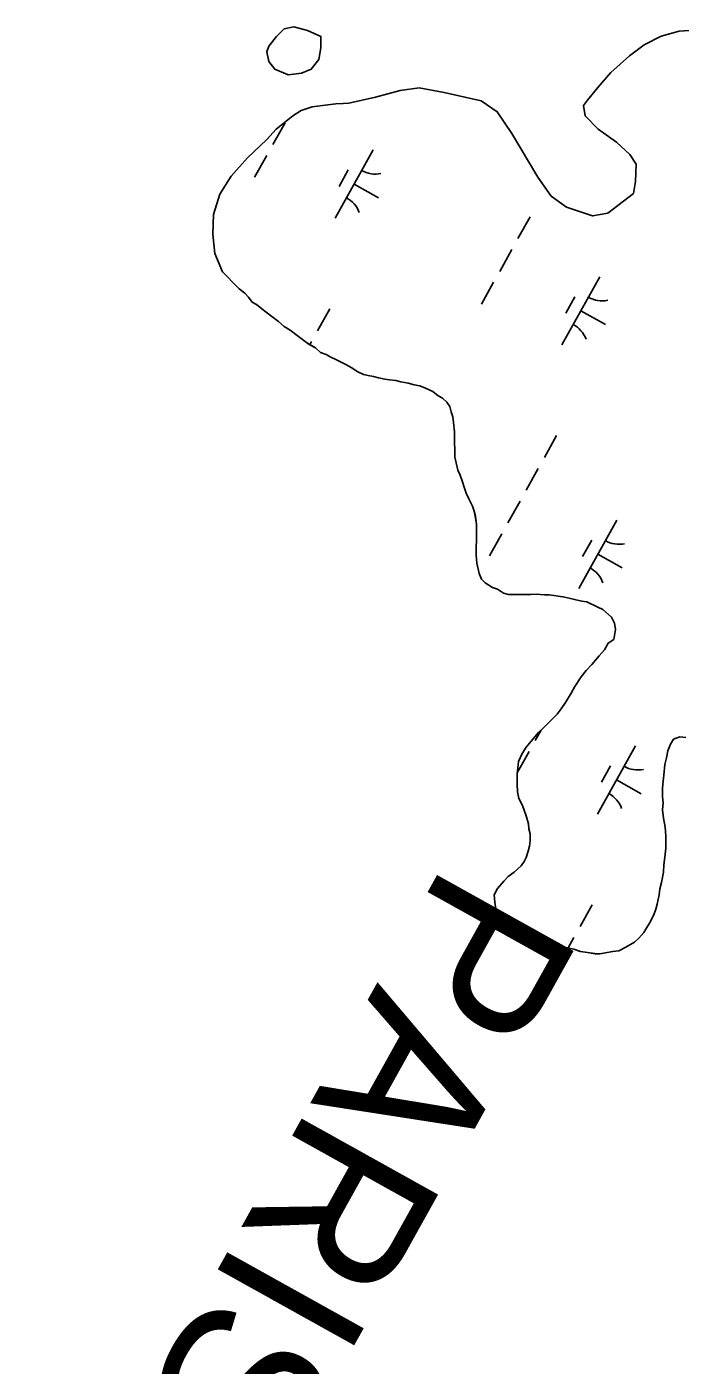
# Model space of a CAD drawing. Extents: x 3923531 to 3943530, y 207391 to 229799.
# Drawn here: x 3937084 to 3937502, y 215140 to 215996 of the extents above; entities that cross this region are included whole.
import ezdxf

# ---------------------------------------------------------------- set-up
doc = ezdxf.new("R2010")
doc.units = 0
for name, color, linetype in [('V-TOPO-GNAM-IDEN', 7, 'Continuous'), ('V-TOPO-SHOR', 7, 'Continuous'), ('V-WETL-SWMP', 7, 'Continuous')]:
    doc.layers.add(name, color=color, linetype=linetype)

msp = doc.modelspace()

# ---------------------------------------------------------------- linework, layer by layer
at = {"layer": 'V-TOPO-SHOR'}
msp.add_lwpolyline([(3937263.25, 215993.89), (3937254.62, 215996.36), (3937248.45, 215995.13), (3937243.52, 215990.19), (3937238.58, 215984.03), (3937237.35, 215980.33), (3937238.58, 215974.16), (3937242.28, 215969.23), (3937250.92, 215965.53), (3937259.55, 215966.76), (3937265.71, 215969.23), (3937270.65, 215975.4), (3937271.88, 215982.79), (3937271.88, 215987.73), (3937271.88, 215990.19)], close=True, dxfattribs=at)
for points in [[(3937394.25, 215928.08), (3937410.77, 215900.13), (3937419.31, 215888.05), (3937429.13, 215880.83), (3937445.89, 215875.31), (3937455.6, 215877), (3937472.16, 215889.68), (3937473.43, 215897.39), (3937473.74, 215908.46), (3937469.65, 215914.64), (3937461.22, 215922.45), (3937449.44, 215930.88), (3937441.02, 215939.27), (3937440.1, 215946.01), (3937442.7, 215949.35), (3937449.12, 215957.59), (3937457.53, 215967), (3937469.51, 215977.76), (3937478.88, 215984.78), (3937489.82, 215990.41), (3937501.33, 215993.46), (3937513.8, 215994.32)], [(3937208.92, 215839.54), (3937204.03, 215851.33), (3937202.58, 215863.61), (3937203.1, 215876.26), (3937207.2, 215889.27), (3937214.44, 215900.67), (3937224.84, 215912.43), (3937237.23, 215924.17), (3937243.23, 215930.83), (3937253.81, 215939.43), (3937259.18, 215942.74), (3937266.33, 215945.04), (3937276.23, 215946.32), (3937281.39, 215947.06), (3937286.14, 215947.21), (3937289.7, 215947.57), (3937306.76, 215951.35), (3937322.63, 215955.54), (3937334.71, 215957.19), (3937350.71, 215954.25), (3937364.13, 215951.35), (3937374.6, 215949.06), (3937384.81, 215942.03), (3937394.25, 215928.08)], [(3937208.92, 215839.54), (3937212.18, 215836.18), (3937215.31, 215832.99), (3937219.61, 215828.59), (3937223.15, 215825.78), (3937225.5, 215823.38), (3937227.84, 215820.2), (3937230.59, 215818.58), (3937234.12, 215815.78), (3937236.87, 215813.77), (3937240.41, 215810.96), (3937244.73, 215807.75), (3937248.25, 215804.55), (3937252.19, 215802.13), (3937257.45, 215798.2), (3937261.77, 215794.99), (3937264.36, 215793.15), (3937268.37, 215790.81), (3937271.66, 215787.84), (3937275.29, 215786.7), (3937278.2, 215784.85), (3937281.43, 215783.39), (3937284.43, 215782.02), (3937288.28, 215779.92), (3937292.3, 215777.66), (3937295.12, 215775.81), (3937299.06, 215773.87), (3937302.22, 215773.12), (3937305.62, 215772.54), (3937308.77, 215771.71), (3937312.72, 215770.88), (3937315.89, 215770.45), (3937319.83, 215770.01), (3937322.99, 215769.19), (3937327.73, 215768.35), (3937331.68, 215767.12), (3937335.23, 215766.69), (3937338.78, 215765.07), (3937343.51, 215763.04), (3937347.04, 215760.24), (3937349.79, 215758.62), (3937352.54, 215756.22), (3937354.49, 215753.43), (3937355.24, 215749.86), (3937356.4, 215746.69), (3937356.75, 215743.12), (3937357.49, 215737.18), (3937357.45, 215734.01), (3937357.42, 215730.85), (3937357.75, 215724.9), (3937357.71, 215720.95), (3937358.47, 215717.38), (3937359.6, 215712.62), (3937361.16, 215709.44), (3937362.31, 215705.86), (3937363.84, 215701.1), (3937364.99, 215697.92), (3937366.54, 215694.35), (3937368.86, 215689.57), (3937370.02, 215686.4), (3937370.77, 215683.22), (3937371.52, 215678.07), (3937371.47, 215673.72), (3937371.42, 215669.36), (3937371.35, 215661.85), (3937371.31, 215658.29), (3937371.65, 215653.14), (3937373.17, 215646.4), (3937374.71, 215642.82), (3937377.06, 215640.42), (3937381.78, 215637.6), (3937384.93, 215636.38), (3937388.87, 215633.97), (3937392.02, 215633.14), (3937395.98, 215633.1), (3937402.31, 215633.04), (3937406.27, 215632.99), (3937409.83, 215633.35), (3937414.97, 215632.9), (3937418.14, 215632.87), (3937426.83, 215631.59), (3937430.78, 215630.76), (3937434.33, 215629.93), (3937439.07, 215628.7), (3937442.23, 215628.27), (3937449.32, 215625.03), (3937452.47, 215623.41), (3937457.96, 215618.61), (3937459.89, 215614.63), (3937460.64, 215610.67), (3937459.39, 215604.35), (3937455.8, 215602.01), (3937453.39, 215597.68), (3937450.18, 215593.76), (3937445.37, 215588.27), (3937441.77, 215584.35), (3937438.57, 215580.43)], [(3937438.57, 215580.43), (3937434.54, 215574.14), (3937432.12, 215569.81), (3937428.5, 215563.91), (3937425.69, 215559.98), (3937423.28, 215556.45), (3937418.48, 215551.75), (3937414.89, 215548.22), (3937411.29, 215544.7), (3937406.48, 215539.21), (3937403.28, 215535.29), (3937400.86, 215531.35), (3937398.43, 215526.23), (3937397.99, 215521.88), (3937397.56, 215518.33), (3937397.49, 215511.6), (3937397.84, 215506.85), (3937398.58, 215502.49), (3937400.91, 215498.11), (3937403.22, 215491.36), (3937404.75, 215486.2), (3937405.11, 215483.03), (3937405.87, 215479.86), (3937405.82, 215475.51), (3937405.39, 215471.95), (3937404.56, 215468.79), (3937403.34, 215464.85), (3937402.12, 215462.09), (3937400.12, 215459.34), (3937395.72, 215455.43), (3937391.74, 215452.7), (3937388.94, 215449.56), (3937384.93, 215444.86), (3937382.91, 215440.92), (3937383.26, 215436.17), (3937384, 215431.81), (3937386.73, 215427.43), (3937388.66, 215423.45), (3937390.6, 215419.47), (3937393.74, 215417.06), (3937396.5, 215415.85), (3937403.68, 215413.64), (3937407.39, 215412.41), (3937412.44, 215410.94), (3937419.38, 215409.44), (3937422.78, 215408.53), (3937426.96, 215407.62), (3937433.83, 215406.12), (3937438.17, 215404.5), (3937442.52, 215404.05), (3937447.26, 215403.22), (3937450.42, 215403.18), (3937458.75, 215404.68), (3937462.71, 215405.03), (3937467.09, 215407.36), (3937472.66, 215410.47), (3937475.46, 215413.21), (3937478.66, 215416.74), (3937480.67, 215419.88), (3937482.28, 215422.64), (3937485.11, 215428.15), (3937486.33, 215431.7), (3937487.16, 215434.85), (3937488.4, 215440.78), (3937488.84, 215444.73), (3937490.07, 215448.67), (3937491.33, 215455.39), (3937491.38, 215460.14), (3937492.21, 215464.88), (3937492.67, 215470.81), (3937492.71, 215474.76), (3937492.75, 215478.72), (3937492.42, 215484.26), (3937491.29, 215489.82), (3937490.55, 215495.36), (3937490.99, 215499.71), (3937490.64, 215503.67), (3937490.7, 215509.21), (3937491.14, 215513.56), (3937491.57, 215517.51), (3937492.04, 215524.24), (3937493.27, 215528.58), (3937494.11, 215532.92), (3937495.74, 215537.26), (3937497.75, 215540.4), (3937501.72, 215541.94), (3937505.67, 215541.51)]]:
    msp.add_lwpolyline(points, dxfattribs=at)
at = {"layer": 'V-WETL-SWMP'}
for p, q in [((3937478.88, 215984.78), (3937489.82, 215990.41)), ((3937489.82, 215990.41), (3937501.33, 215993.46)), ((3937501.33, 215993.46), (3937513.8, 215994.32)), ((3937469.51, 215977.76), (3937478.88, 215984.78)), ((3937457.53, 215967), (3937469.51, 215977.76)), ((3937449.12, 215957.59), (3937457.53, 215967)), ((3937306.76, 215951.35), (3937322.63, 215955.54)), ((3937322.63, 215955.54), (3937334.71, 215957.19)), ((3937334.71, 215957.19), (3937350.71, 215954.25)), ((3937350.71, 215954.25), (3937364.13, 215951.35)), ((3937442.7, 215949.35), (3937449.12, 215957.59)), ((3937259.18, 215942.74), (3937266.33, 215945.04)), ((3937266.33, 215945.04), (3937276.23, 215946.32)), ((3937276.23, 215946.32), (3937281.39, 215947.06)), ((3937281.39, 215947.06), (3937286.14, 215947.21)), ((3937286.14, 215947.21), (3937289.7, 215947.57)), ((3937289.7, 215947.57), (3937306.76, 215951.35)), ((3937364.13, 215951.35), (3937374.6, 215949.06)), ((3937374.6, 215949.06), (3937384.81, 215942.03)), ((3937440.1, 215946.01), (3937442.7, 215949.35)), ((3937441.02, 215939.27), (3937440.1, 215946.01)), ((3937243.23, 215930.83), (3937253.81, 215939.43)), ((3937253.81, 215939.43), (3937259.18, 215942.74)), ((3937384.81, 215942.03), (3937394.25, 215928.08)), ((3937449.44, 215930.88), (3937441.02, 215939.27)), ((3937237.23, 215924.17), (3937243.23, 215930.83)), ((3937248.95, 215934.94), (3937241.15, 215920.98)), ((3937394.25, 215928.08), (3937410.77, 215900.13)), ((3937461.22, 215922.44), (3937449.44, 215930.88)), ((3937224.84, 215912.43), (3937237.23, 215924.17)), ((3937469.65, 215914.64), (3937461.22, 215922.44)), ((3937214.43, 215900.67), (3937224.84, 215912.43)), ((3937237.24, 215913.99), (3937229.44, 215900.02)), ((3937305.33, 215917.53), (3937280.95, 215873.88)), ((3937473.74, 215908.46), (3937469.65, 215914.64)), ((3937289.33, 215904.71), (3937283.48, 215894.23)), ((3937473.43, 215897.39), (3937473.74, 215908.46)), ((3937207.2, 215889.27), (3937214.43, 215900.67)), ((3937293.14, 215895.7), (3937308.85, 215886.93)), ((3937410.77, 215900.13), (3937419.31, 215888.05)), ((3937472.16, 215889.68), (3937473.43, 215897.39)), ((3937203.11, 215876.26), (3937207.2, 215889.27)), ((3937419.31, 215888.05), (3937429.13, 215880.83)), ((3937455.6, 215876.99), (3937472.16, 215889.68)), ((3937202.58, 215863.61), (3937203.11, 215876.26)), ((3937429.13, 215880.83), (3937445.89, 215875.31)), ((3937445.89, 215875.31), (3937455.6, 215876.99)), ((3937405.87, 215874.77), (3937398.06, 215860.8)), ((3937204.03, 215851.33), (3937202.58, 215863.61)), ((3937208.92, 215839.54), (3937204.03, 215851.33)), ((3937394.16, 215853.82), (3937386.36, 215839.85)), ((3937212.18, 215836.18), (3937208.92, 215839.54)), ((3937215.31, 215832.99), (3937212.18, 215836.18)), ((3937450.55, 215836.41), (3937426.16, 215792.76)), ((3937219.62, 215828.59), (3937215.31, 215832.99)), ((3937223.15, 215825.78), (3937219.62, 215828.59)), ((3937225.5, 215823.38), (3937223.15, 215825.78)), ((3937382.46, 215832.87), (3937374.65, 215818.9)), ((3937227.84, 215820.19), (3937225.5, 215823.38)), ((3937230.59, 215818.58), (3937227.84, 215820.19)), ((3937234.12, 215815.78), (3937230.59, 215818.58)), ((3937434.54, 215823.58), (3937428.69, 215813.11)), ((3937236.87, 215813.77), (3937234.12, 215815.78)), ((3937240.41, 215810.96), (3937236.87, 215813.77)), ((3937244.73, 215807.75), (3937240.41, 215810.96)), ((3937248.25, 215804.55), (3937244.73, 215807.75)), ((3937277.59, 215815.85), (3937269.79, 215801.88)), ((3937438.35, 215814.58), (3937454.07, 215805.8)), ((3937252.19, 215802.13), (3937248.25, 215804.55)), ((3937257.45, 215798.2), (3937252.19, 215802.13)), ((3937261.77, 215794.99), (3937257.45, 215798.2)), ((3937264.36, 215793.14), (3937261.77, 215794.99)), ((3937268.37, 215790.81), (3937264.36, 215793.14)), ((3937265.89, 215794.9), (3937264.77, 215792.9)), ((3937271.67, 215787.85), (3937268.37, 215790.81)), ((3937275.29, 215786.7), (3937271.67, 215787.85)), ((3937278.2, 215784.85), (3937275.29, 215786.7)), ((3937281.43, 215783.39), (3937278.2, 215784.85)), ((3937284.43, 215782.01), (3937281.43, 215783.39)), ((3937288.28, 215779.92), (3937284.43, 215782.01)), ((3937292.29, 215777.66), (3937288.28, 215779.92)), ((3937295.12, 215775.81), (3937292.29, 215777.66)), ((3937299.06, 215773.87), (3937295.12, 215775.81)), ((3937302.22, 215773.12), (3937299.06, 215773.87)), ((3937305.62, 215772.54), (3937302.22, 215773.12)), ((3937308.77, 215771.71), (3937305.62, 215772.54)), ((3937312.72, 215770.88), (3937308.77, 215771.71)), ((3937315.88, 215770.45), (3937312.72, 215770.88)), ((3937319.84, 215770.01), (3937315.88, 215770.45)), ((3937322.99, 215769.19), (3937319.84, 215770.01)), ((3937327.73, 215768.35), (3937322.99, 215769.19)), ((3937331.68, 215767.12), (3937327.73, 215768.35)), ((3937335.23, 215766.69), (3937331.68, 215767.12)), ((3937338.78, 215765.07), (3937335.23, 215766.69)), ((3937343.51, 215763.04), (3937338.78, 215765.07)), ((3937347.04, 215760.24), (3937343.51, 215763.04)), ((3937349.79, 215758.62), (3937347.04, 215760.24)), ((3937352.54, 215756.22), (3937349.79, 215758.62)), ((3937354.49, 215753.43), (3937352.54, 215756.22)), ((3937355.24, 215749.86), (3937354.49, 215753.43)), ((3937356.4, 215746.68), (3937355.24, 215749.86)), ((3937356.75, 215743.12), (3937356.4, 215746.68)), ((3937357.48, 215737.18), (3937356.75, 215743.12)), ((3937357.42, 215730.85), (3937357.45, 215734.01)), ((3937357.75, 215724.91), (3937357.42, 215730.85)), ((3937357.45, 215734.01), (3937357.48, 215737.18)), ((3937422.8, 215734.73), (3937415, 215720.76)), ((3937357.71, 215720.95), (3937357.75, 215724.91)), ((3937358.47, 215717.38), (3937357.71, 215720.95)), ((3937359.6, 215712.62), (3937358.47, 215717.38)), ((3937411.1, 215713.77), (3937403.3, 215699.81)), ((3937361.16, 215709.44), (3937359.6, 215712.62)), ((3937362.31, 215705.86), (3937361.16, 215709.44)), ((3937363.84, 215701.1), (3937362.31, 215705.86)), ((3937364.99, 215697.92), (3937363.84, 215701.1)), ((3937366.54, 215694.35), (3937364.99, 215697.92)), ((3937368.86, 215689.57), (3937366.54, 215694.35)), ((3937370.02, 215686.4), (3937368.86, 215689.57)), ((3937399.39, 215692.82), (3937391.59, 215678.85)), ((3937370.78, 215683.22), (3937370.02, 215686.4)), ((3937371.51, 215678.07), (3937370.78, 215683.22)), ((3937461.35, 215680.63), (3937436.97, 215636.98)), ((3937371.42, 215669.36), (3937371.47, 215673.72)), ((3937371.47, 215673.72), (3937371.51, 215678.07)), ((3937387.69, 215671.87), (3937379.89, 215657.9)), ((3937371.31, 215658.29), (3937371.35, 215661.85)), ((3937371.35, 215661.85), (3937371.42, 215669.36)), ((3937445.35, 215667.81), (3937439.5, 215657.33)), ((3937371.65, 215653.14), (3937371.31, 215658.29)), ((3937449.16, 215658.81), (3937464.88, 215650.03)), ((3937373.17, 215646.4), (3937371.65, 215653.14)), ((3937374.71, 215642.82), (3937373.17, 215646.4)), ((3937377.06, 215640.42), (3937374.71, 215642.82)), ((3937381.78, 215637.6), (3937377.06, 215640.42)), ((3937384.93, 215636.38), (3937381.78, 215637.6)), ((3937388.87, 215633.97), (3937384.93, 215636.38)), ((3937392.02, 215633.14), (3937388.87, 215633.97)), ((3937395.98, 215633.1), (3937392.02, 215633.14)), ((3937402.31, 215633.04), (3937395.98, 215633.1)), ((3937406.27, 215632.99), (3937402.31, 215633.04)), ((3937409.83, 215633.35), (3937406.27, 215632.99)), ((3937414.97, 215632.9), (3937409.83, 215633.35)), ((3937418.14, 215632.87), (3937414.97, 215632.9)), ((3937426.83, 215631.6), (3937418.14, 215632.87)), ((3937430.78, 215630.76), (3937426.83, 215631.6)), ((3937434.33, 215629.93), (3937430.78, 215630.76)), ((3937439.07, 215628.7), (3937434.33, 215629.93)), ((3937442.23, 215628.27), (3937439.07, 215628.7)), ((3937449.32, 215625.03), (3937442.23, 215628.27)), ((3937452.46, 215623.42), (3937449.32, 215625.03)), ((3937457.96, 215618.61), (3937452.46, 215623.42)), ((3937459.89, 215614.63), (3937457.96, 215618.61)), ((3937459.39, 215604.35), (3937460.64, 215610.67)), ((3937460.64, 215610.67), (3937459.89, 215614.63)), ((3937453.39, 215597.68), (3937455.81, 215602.01)), ((3937455.81, 215602.01), (3937459.39, 215604.35)), ((3937445.37, 215588.27), (3937450.18, 215593.76)), ((3937450.18, 215593.76), (3937453.39, 215597.68)), ((3937441.77, 215584.35), (3937445.37, 215588.27)), ((3937434.54, 215574.14), (3937438.57, 215580.43)), ((3937438.57, 215580.43), (3937441.77, 215584.35)), ((3937428.5, 215563.91), (3937432.12, 215569.81)), ((3937432.12, 215569.81), (3937434.54, 215574.14)), ((3937423.28, 215556.45), (3937425.69, 215559.98)), ((3937425.69, 215559.98), (3937428.5, 215563.91)), ((3937414.89, 215548.22), (3937418.48, 215551.75)), ((3937418.48, 215551.75), (3937423.28, 215556.45)), ((3937406.48, 215539.21), (3937411.29, 215544.7)), ((3937412.87, 215546.25), (3937409.18, 215539.64)), ((3937411.29, 215544.7), (3937414.89, 215548.22)), ((3937501.72, 215541.94), (3937497.75, 215540.4)), ((3937505.67, 215541.51), (3937501.72, 215541.94)), ((3937400.86, 215531.35), (3937403.28, 215535.28)), ((3937403.28, 215535.28), (3937406.48, 215539.21)), ((3937473.37, 215536.2), (3937448.98, 215492.55)), ((3937495.73, 215537.26), (3937494.11, 215532.92)), ((3937497.75, 215540.4), (3937495.73, 215537.26)), ((3937405.28, 215532.66), (3937397.64, 215518.99)), ((3937397.99, 215521.88), (3937398.43, 215526.23)), ((3937398.43, 215526.23), (3937400.86, 215531.35)), ((3937493.27, 215528.58), (3937492.04, 215524.24)), ((3937494.11, 215532.92), (3937493.27, 215528.58)), ((3937397.49, 215511.6), (3937397.56, 215518.33)), ((3937397.56, 215518.33), (3937397.99, 215521.88)), ((3937457.36, 215523.37), (3937451.51, 215512.9)), ((3937491.57, 215517.51), (3937491.14, 215513.56)), ((3937492.04, 215524.24), (3937491.57, 215517.51)), ((3937397.84, 215506.85), (3937397.49, 215511.6)), ((3937461.17, 215514.37), (3937476.89, 215505.59)), ((3937490.7, 215509.21), (3937490.64, 215503.67)), ((3937491.14, 215513.56), (3937490.7, 215509.21)), ((3937398.58, 215502.49), (3937397.84, 215506.85)), ((3937400.91, 215498.11), (3937398.58, 215502.49)), ((3937490.99, 215499.71), (3937490.55, 215495.36)), ((3937490.64, 215503.67), (3937490.99, 215499.71)), ((3937403.22, 215491.36), (3937400.91, 215498.11)), ((3937404.75, 215486.2), (3937403.22, 215491.36)), ((3937490.55, 215495.36), (3937491.29, 215489.82)), ((3937405.11, 215483.03), (3937404.75, 215486.2)), ((3937405.87, 215479.86), (3937405.11, 215483.03)), ((3937491.29, 215489.82), (3937492.42, 215484.26)), ((3937492.42, 215484.26), (3937492.75, 215478.72)), ((3937405.39, 215471.95), (3937405.82, 215475.51)), ((3937405.82, 215475.51), (3937405.87, 215479.86)), ((3937492.71, 215474.76), (3937492.67, 215470.81)), ((3937492.75, 215478.72), (3937492.71, 215474.76)), ((3937402.12, 215462.09), (3937403.34, 215464.85)), ((3937403.34, 215464.85), (3937404.57, 215468.79)), ((3937404.57, 215468.79), (3937405.39, 215471.95)), ((3937492.22, 215464.88), (3937491.38, 215460.14)), ((3937492.67, 215470.81), (3937492.22, 215464.88)), ((3937395.72, 215455.43), (3937400.12, 215459.34)), ((3937400.12, 215459.34), (3937402.12, 215462.09)), ((3937491.38, 215460.14), (3937491.33, 215455.39)), ((3937384.93, 215444.86), (3937388.93, 215449.56)), ((3937388.93, 215449.56), (3937391.74, 215452.7)), ((3937391.74, 215452.7), (3937395.72, 215455.43)), ((3937490.07, 215448.67), (3937488.84, 215444.73)), ((3937491.33, 215455.39), (3937490.07, 215448.67)), ((3937382.91, 215440.92), (3937384.93, 215444.86)), ((3937383.26, 215436.17), (3937382.91, 215440.92)), ((3937488.41, 215440.78), (3937487.16, 215434.85)), ((3937488.84, 215444.73), (3937488.41, 215440.78)), ((3937384, 215431.81), (3937383.26, 215436.17)), ((3937386.73, 215427.43), (3937384, 215431.81)), ((3937445.63, 215434.52), (3937437.82, 215420.55)), ((3937486.33, 215431.7), (3937485.11, 215428.15)), ((3937487.16, 215434.85), (3937486.33, 215431.7)), ((3937388.66, 215423.45), (3937386.73, 215427.43)), ((3937390.6, 215419.47), (3937388.66, 215423.45)), ((3937482.28, 215422.64), (3937480.67, 215419.89)), ((3937485.11, 215428.15), (3937482.28, 215422.64)), ((3937393.74, 215417.06), (3937390.6, 215419.47)), ((3937396.5, 215415.85), (3937393.74, 215417.06)), ((3937403.68, 215413.64), (3937396.5, 215415.85)), ((3937407.39, 215412.41), (3937403.68, 215413.64)), ((3937433.92, 215413.57), (3937430.2, 215406.91)), ((3937478.66, 215416.74), (3937475.46, 215413.21)), ((3937480.67, 215419.89), (3937478.66, 215416.74)), ((3937412.44, 215410.94), (3937407.39, 215412.41)), ((3937419.39, 215409.44), (3937412.44, 215410.94)), ((3937422.78, 215408.53), (3937419.39, 215409.44)), ((3937426.96, 215407.62), (3937422.78, 215408.53)), ((3937433.83, 215406.12), (3937426.96, 215407.62)), ((3937438.17, 215404.5), (3937433.83, 215406.12)), ((3937462.71, 215405.03), (3937458.75, 215404.68)), ((3937467.09, 215407.36), (3937462.71, 215405.03)), ((3937472.66, 215410.47), (3937467.09, 215407.36)), ((3937475.46, 215413.21), (3937472.66, 215410.47)), ((3937442.52, 215404.06), (3937438.17, 215404.5)), ((3937447.26, 215403.21), (3937442.52, 215404.06)), ((3937450.42, 215403.18), (3937447.26, 215403.21)), ((3937458.75, 215404.68), (3937450.42, 215403.18))]:
    msp.add_line(p, q, dxfattribs=at)
for centre, start, end in [((3937306.82, 215919.7), 240.03808, 281.58174), ((3937279.88, 215871.47), 20.03808, 61.58174), ((3937452.03, 215838.58), 240.03808, 281.58174), ((3937425.09, 215790.35), 20.03808, 61.58174), ((3937462.84, 215682.81), 240.03808, 281.58174), ((3937435.9, 215634.58), 20.03808, 61.58174), ((3937474.85, 215538.37), 240.03808, 281.58174), ((3937447.91, 215490.14), 20.03808, 61.58174)]:
    msp.add_arc(centre, 17.62, start, end, dxfattribs=at)

# ---------------------------------------------------------------- texts
at = {"layer": 'V-TOPO-GNAM-IDEN'}
msp.add_text('PARISH,', height=100, rotation=240.90154, dxfattribs=at).set_placement((3937351.62, 215463.15))

doc.saveas('drawing.dxf')
